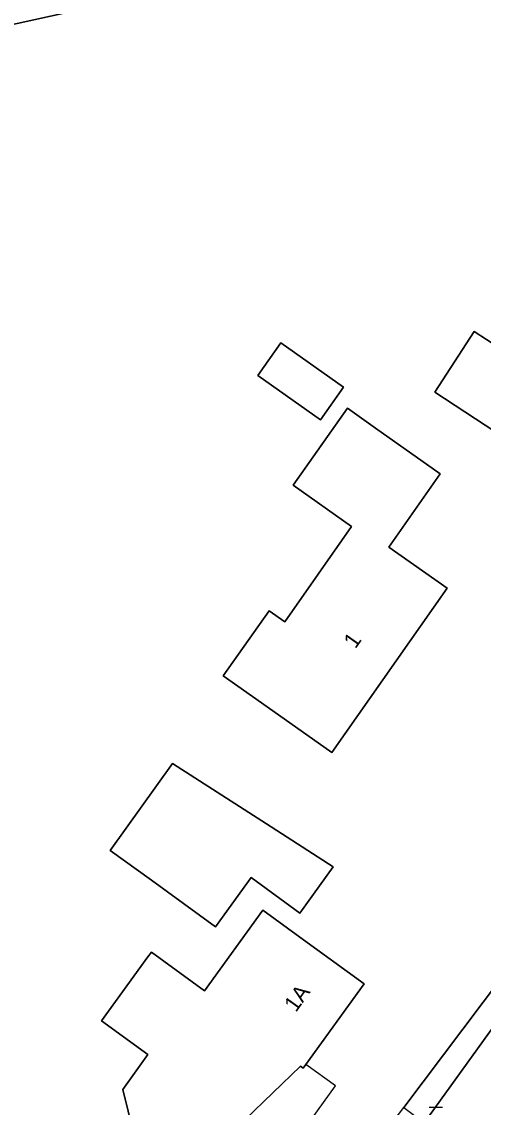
# Model space of a CAD drawing. Extents: x 157320 to 158835, y 386650 to 388491.
# Drawn here: x 158584.3 to 158613.4, y 387192.7 to 387261.3 of the extents above; entities that cross this region are included whole.
import ezdxf

# ---------------------------------------------------------------- set-up
doc = ezdxf.new("R2010")
doc.units = 0
for name, color, linetype in [('IMGEO_Erf', 7, 'Continuous'), ('IMGEO_Kolk', 7, 'Continuous'), ('IMGEO_Loofbos', 7, 'Continuous'), ('IMGEO_Pand', 7, 'Continuous'), ('IMGEO_Pand_nummerreeks', 7, 'Continuous'), ('IMGEO_Pand_overbouw', 7, 'Continuous'), ('IMGEO_Rijbaan_lokaal_gesloten', 7, 'Continuous'), ('IMGEO_Voetpad_open', 7, 'Continuous')]:
    doc.layers.add(name, color=color, linetype=linetype)

msp = doc.modelspace()

# ---------------------------------------------------------------- linework, layer by layer
at = {"layer": 'IMGEO_Erf'}
for points in [[(158590.658, 387262.626), (158532.96, 387249.93)], [(158585.809, 387163.033), (158586.725, 387163.499), (158587.252, 387163.131), (158598.901, 387179.144), (158598.55, 387179.429), (158602.413, 387184.771), (158603.961, 387186.885), (158608.402, 387192.706), (158614.622, 387200.988), (158626.195, 387217.382), (158628.803, 387221.301), (158634.997, 387230.64)]]:
    msp.add_lwpolyline(points, dxfattribs=at)
for points in [[(158612.85, 387241.7), (158614.401, 387240.682), (158615.951, 387243.044), (158616.234, 387243.475), (158617.126, 387242.889), (158619.599, 387246.657), (158616.99, 387248.37), (158618.051, 387250), (158620.35, 387253.53), (158621.326, 387252.884), (158622.54, 387254.72), (158626.295, 387252.263), (158629.751, 387250), (158630.478, 387249.524), (158629.276, 387247.688), (158637.08, 387242.58), (158631.91, 387234.66), (158626.13, 387238.43), (158625.185, 387236.998), (158624.81, 387236.43), (158623.96, 387236.98), (158620.29, 387231.36), (158616.107, 387234.098), (158610.36, 387237.86)], [(158604.591, 387238.191), (158603.135, 387236.131), (158599.18, 387238.927), (158600.637, 387240.988)], [(158604.83, 387236.85), (158606.61, 387235.597), (158610.7, 387232.72), (158607.443, 387228.076), (158611.13, 387225.49), (158603.86, 387215.13), (158599.77, 387218.006), (158596.99, 387219.96), (158599.89, 387224.06), (158600.873, 387223.372), (158605.09, 387229.4), (158601.4, 387232)], [(158593.781, 387214.424), (158599.722, 387210.611), (158603.929, 387207.91), (158601.826, 387204.99), (158598.749, 387207.234), (158596.496, 387204.124), (158592.448, 387207.058), (158589.843, 387208.945)], [(158599.481, 387205.165), (158601.838, 387203.457), (158605.886, 387200.522), (158602.214, 387195.434), (158602.042, 387195.195), (158601.864, 387195.324), (158598.369, 387191.958), (158597.994, 387191.439), (158598.845, 387190.824), (158593.318, 387183.158), (158589.73, 387185.77), (158592.281, 387189.292), (158591.648, 387189.751), (158590.643, 387193.856), (158592.235, 387196.053), (158589.3, 387198.178), (158592.233, 387202.228), (158592.447, 387202.523), (158595.806, 387200.09)]]:
    msp.add_lwpolyline(points, close=True, dxfattribs=at)
at = {"layer": 'IMGEO_Kolk'}
msp.add_line((158609.995, 387192.728), (158610.847, 387192.728), dxfattribs=at)
msp.add_lwpolyline([(158609.995, 387192.728), (158610.847, 387192.728)], dxfattribs=at)
at = {"layer": 'IMGEO_Loofbos'}
msp.add_lwpolyline([(158504.271, 387252.921), (158505.456, 387250), (158507.735, 387244.384), (158523.3, 387247.83), (158528.186, 387248.892), (158532.96, 387249.93), (158590.658, 387262.626), (158604.915, 387281.002)], dxfattribs=at)
at = {"layer": 'IMGEO_Pand'}
for points in [[(158629.276, 387247.688), (158630.478, 387249.524), (158629.751, 387250), (158626.295, 387252.263), (158622.54, 387254.72), (158621.326, 387252.884), (158620.35, 387253.53), (158618.051, 387250), (158616.99, 387248.37), (158619.599, 387246.657), (158617.126, 387242.889), (158616.234, 387243.475), (158615.951, 387243.044), (158614.401, 387240.682), (158612.85, 387241.7), (158610.36, 387237.86), (158616.107, 387234.098), (158620.29, 387231.36), (158623.96, 387236.98), (158624.81, 387236.43), (158625.185, 387236.998), (158626.13, 387238.43), (158631.91, 387234.66), (158637.08, 387242.58)], [(158604.591, 387238.191), (158600.637, 387240.988), (158599.18, 387238.927), (158603.135, 387236.131)], [(158599.77, 387218.006), (158603.86, 387215.13), (158611.13, 387225.49), (158607.443, 387228.076), (158610.7, 387232.72), (158606.61, 387235.597), (158604.83, 387236.85), (158601.4, 387232), (158605.09, 387229.4), (158600.873, 387223.372), (158599.89, 387224.06), (158596.99, 387219.96)], [(158592.448, 387207.058), (158596.496, 387204.124), (158598.749, 387207.234), (158601.826, 387204.99), (158603.929, 387207.91), (158599.722, 387210.611), (158593.781, 387214.424), (158589.843, 387208.945)], [(158598.845, 387190.824), (158597.994, 387191.439), (158598.369, 387191.958), (158601.864, 387195.324), (158602.042, 387195.195), (158602.214, 387195.434), (158605.886, 387200.522), (158601.838, 387203.457), (158599.481, 387205.165), (158595.806, 387200.09), (158592.447, 387202.523), (158592.233, 387202.228), (158589.3, 387198.178), (158592.235, 387196.053), (158590.643, 387193.856), (158591.648, 387189.751), (158592.281, 387189.292), (158589.73, 387185.77), (158593.318, 387183.158)]]:
    msp.add_lwpolyline(points, close=True, dxfattribs=at)
at = {"layer": 'IMGEO_Pand_overbouw'}
msp.add_lwpolyline([(158602.214, 387195.434), (158602.042, 387195.195), (158601.864, 387195.324), (158598.369, 387191.958), (158597.994, 387191.439), (158598.845, 387190.824), (158599.041, 387191.096), (158600.935, 387189.731), (158604.085, 387194.093)], close=True, dxfattribs=at)
at = {"layer": 'IMGEO_Rijbaan_lokaal_gesloten'}
msp.add_lwpolyline([(158615.768, 387200.188), (158609.683, 387191.751)], dxfattribs=at)
at = {"layer": 'IMGEO_Voetpad_open'}
msp.add_lwpolyline([(158615.768, 387200.188), (158614.622, 387200.988), (158608.402, 387192.706), (158609.683, 387191.751)], close=True, dxfattribs=at)

# ---------------------------------------------------------------- texts
at = {"layer": 'IMGEO_Pand_nummerreeks'}
for s, rotation, p in [('1', 54.94122, (158605.34, 387221.625)), ('1A', 54.65989, (158601.579, 387198.68))]:
    msp.add_text(s, height=1, rotation=rotation, dxfattribs=at).set_placement(p)

doc.saveas('drawing.dxf')
